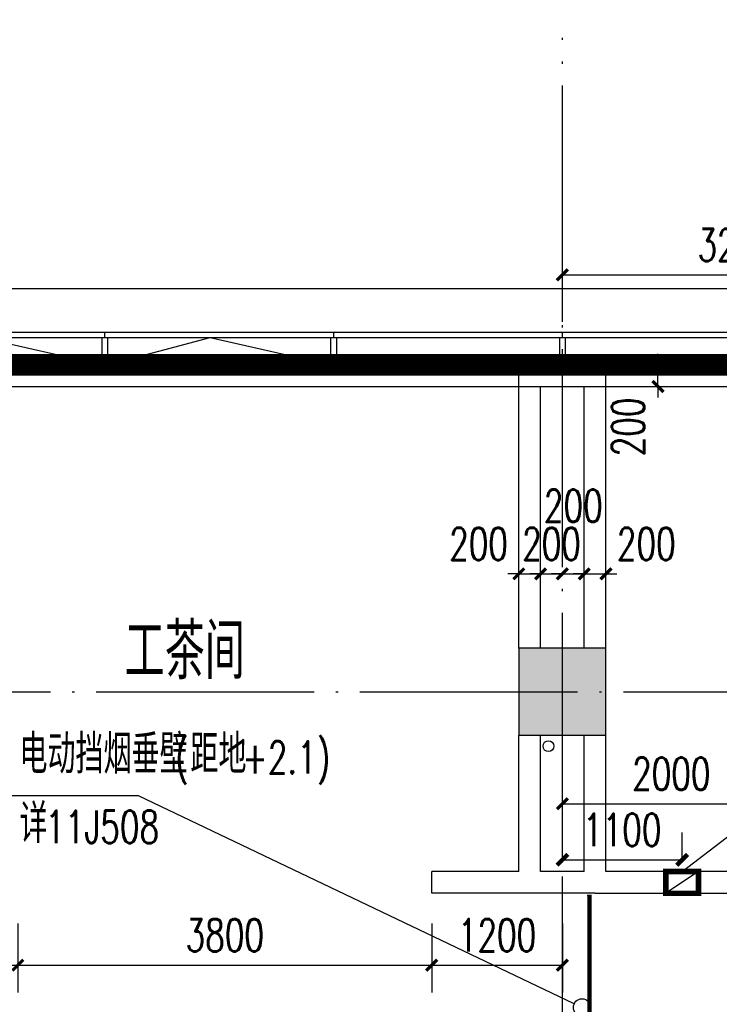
# Model space of a CAD drawing. Extents: x 797781 to 1255204, y 21234 to 1024248.
# Tile 345 of 656: x 933525 to 939949, y 389055 to 398091. Entities that reach past the tile are written whole.
import ezdxf

# ---------------------------------------------------------------- set-up
doc = ezdxf.new("R2010")
doc.units = 0
doc.header["$LTSCALE"] = 1000
doc.header["$MEASUREMENT"] = 0
for name, pattern in [('( Hidden )', [0.375, 0.25, -0.125]), ('230303生产综合楼-平面图_t8$0$DOTE', [2.42, 2, -0.2, 0.02, -0.2]), ('__DASH', [0.35, 0.25, -0.1])]:
    doc.linetypes.add(name, pattern=pattern)
for name, color, linetype in [('230303生产综合楼-平面图_t8$0$3T_WOOD', 21, 'Continuous'), ('230303生产综合楼-平面图_t8$0$COLUMN', 40, 'Continuous'), ('230303生产综合楼-平面图_t8$0$CURTWALL', 4, 'Continuous'), ('230303生产综合楼-平面图_t8$0$DIM_IDEN', 3, 'Continuous'), ('230303生产综合楼-平面图_t8$0$DOTE', 1, '230303生产综合楼-平面图_t8$0$DOTE'), ('230303生产综合楼-平面图_t8$0$PUB_DIM', 3, 'Continuous'), ('230303生产综合楼-平面图_t8$0$PUB_HATCH', 8, 'Continuous'), ('230303生产综合楼-平面图_t8$0$PUB_TEXT', 7, 'Continuous'), ('230303生产综合楼-平面图_t8$0$VRV-PIPE', 1, 'Continuous'), ('230303生产综合楼-平面图_t8$0$WALL', 40, 'Continuous'), ('230303生产综合楼-平面图_t8$0$条件', 7, 'Continuous'), ('230303生产综合楼-平面图_t8$0$看线', 115, 'Continuous'), ('DIM_LEAD', 3, 'Continuous'), ('PUB_DIM', 3, 'Continuous'), ('PUB_HATCH', 8, 'Continuous'), ('PUB_TEXT', 7, 'Continuous'), ('电气洞口', 6, 'Continuous'), ('防排烟', 7, 'Continuous')]:
    doc.layers.add(name, color=color, linetype=linetype)
doc.styles.add('230303生产综合楼-平面图_t8$0$_TCH_DIM', font='SIMPLEX', dxfattribs={"bigfont": 'GBCBIG'})
doc.styles.add('230303生产综合楼-平面图_T8$0$_TCH_DIM_T3', font='SIMPLEX', dxfattribs={"width": 0.705882, "bigfont": 'GBCBIG'})
doc.styles.add('_TCH_DIM_T3', font='SIMPLEX', dxfattribs={"width": 0.705882, "bigfont": 'GBCBIG'})
doc.dimstyles.new('230303生产综合楼-平面图_T8$0$_TCH_ARCH&&100', dxfattribs={"dimtxt": 297.5, "dimasz": 100, "dimexe": 250, "dimexo": 300, "dimgap": 126.25, "dimtad": 1, "dimdec": 0, "dimzin": 0, "dimdsep": 46, "dimtxsty": '230303生产综合楼-平面图_T8$0$_TCH_DIM_T3', "dimblk": '230303生产综合楼-平面图_t8$0$_ArchTick', "dimcen": 0.09, "dimclrt": 7, "dimazin": 2, "dimtfac": 1, "dimtdec": 0, "dimtix": 1, "dimtmove": 2, "dimatfit": 3, "dimfxl": 1, "dimtolj": 1, "dimtzin": 0, "dimarcsym": 0})
doc.dimstyles.new('_TCH_ARCH&&100', dxfattribs={"dimtxt": 297.5, "dimasz": 100, "dimexe": 250, "dimexo": 300, "dimgap": 126.25, "dimtad": 1, "dimdec": 0, "dimzin": 0, "dimdsep": 46, "dimtxsty": '_TCH_DIM_T3', "dimblk": 'ARCHTICK', "dimcen": 0.09, "dimclrt": 7, "dimazin": 2, "dimtfac": 1, "dimtdec": 0, "dimtix": 1, "dimtmove": 2, "dimatfit": 3, "dimfxl": 1, "dimtolj": 1, "dimtzin": 0, "dimarcsym": 0})

# ---------------------------------------------------------------- blocks, each defined once
blk = doc.blocks.new('AQ3')
at = {"color": 6, "linetype": '__DASH', "ltscale": 4, "const_width": 200}
blk.add_lwpolyline([(1087271.3, 374617.5), (1087271.3, 380268), (1112805.7, 377617.5), (1180371.3, 377617.5), (1180371.3, 374617.5)], dxfattribs=at)
blk = doc.blocks.new('_ArchTick')
at = {"color": 0, "linetype": 'ByBlock', "const_width": 0.4}
blk.add_lwpolyline([(-0.5, -0.5), (0.5, 0.5)], dxfattribs=at)
blk = doc.blocks.new('*D6716')
at = {"layer": 'Defpoints', "color": 0, "transparency": 16777216}
for p in [(769036.4, 381246.4), (767936.8, 380939.1), (769036.4, 380939.1)]:
    blk.add_point(p, dxfattribs=at)
at = {"layer": 'PUB_DIM', "color": 0, "lineweight": -2, "transparency": 16777216}
for p, q in [((767936.8, 381239.1), (767936.8, 381496.4)), ((769036.4, 381239.1), (769036.4, 381496.4)), ((767936.8, 381246.4), (769036.4, 381246.4))]:
    blk.add_line(p, q, dxfattribs=at)
at = {"layer": 'PUB_DIM', "color": 0, "lineweight": -2, "transparency": 16777216, "xscale": 100, "yscale": 100, "zscale": 100, "rotation": 180}
blk.add_blockref('_ArchTick', (767936.8, 381246.4), dxfattribs=at)
at = {"layer": 'PUB_DIM', "color": 0, "lineweight": -2, "transparency": 16777216, "xscale": 100, "yscale": 100, "zscale": 100}
blk.add_blockref('_ArchTick', (769036.4, 381246.4), dxfattribs=at)
at = {"layer": 'PUB_DIM', "color": 7, "transparency": 16777216, "insert": (768486.6, 381521.4), "char_height": 297.5, "attachment_point": 5, "style": '_TCH_DIM_T3'}
blk.add_mtext('\\A1;1100', dxfattribs=at)
blk = doc.blocks.new('230303生产综合楼-平面图_t8$0$_ArchTick')
at = {"color": 0, "linetype": 'ByBlock', "const_width": 0.3}
blk.add_lwpolyline([(-0.5, -0.5), (0.5, 0.5)], dxfattribs=at)
blk = doc.blocks.new('*D6468')
at = {"layer": '230303生产综合楼-平面图_t8$0$PUB_DIM', "color": 0, "lineweight": -2, "transparency": 16777216}
for p, q in [((1124413.5, 187223.4), (1124413.5, 187903.2)), ((1127613.3, 187223.4), (1127613.3, 187903.2)), ((1124413.5, 187653.2), (1127613.3, 187653.2))]:
    blk.add_line(p, q, dxfattribs=at)
at = {"layer": 'Defpoints', "color": 0, "transparency": 16777216}
for p in [(1127613.3, 187653.2), (1124413.5, 186923.4), (1127613.3, 186923.4)]:
    blk.add_point(p, dxfattribs=at)
at = {"layer": '230303生产综合楼-平面图_t8$0$PUB_DIM', "color": 0, "lineweight": -2, "transparency": 16777216, "xscale": 100, "yscale": 100, "zscale": 100, "rotation": 180}
blk.add_blockref('230303生产综合楼-平面图_t8$0$_ArchTick', (1124413.5, 187653.2), dxfattribs=at)
at = {"layer": '230303生产综合楼-平面图_t8$0$PUB_DIM', "color": 0, "lineweight": -2, "transparency": 16777216, "xscale": 100, "yscale": 100, "zscale": 100}
blk.add_blockref('230303生产综合楼-平面图_t8$0$_ArchTick', (1127613.3, 187653.2), dxfattribs=at)
at = {"layer": '230303生产综合楼-平面图_t8$0$PUB_DIM', "color": 7, "transparency": 16777216, "insert": (1126013.4, 187928.2), "char_height": 297.5, "attachment_point": 5, "style": '230303生产综合楼-平面图_T8$0$_TCH_DIM_T3'}
blk.add_mtext('\\A1;3200', dxfattribs=at)
blk = doc.blocks.new('230303生产综合楼-平面图_t8$0$LMJ')
at = {"layer": '230303生产综合楼-平面图_t8$0$VRV-PIPE', "color": 2, "linetype": 'Continuous'}
blk.add_circle((1075893, 183928), 50, dxfattribs=at)
blk = doc.blocks.new('230303生产综合楼-平面图_t8$0$3WLGJ')
at = {"layer": '230303生产综合楼-平面图_t8$0$3T_WOOD'}
for points in [[(1057691.3, 195321.9), (1057641.3, 195321.9), (1057641.3, 195571.9), (1057691.3, 195571.9)], [(1059791.3, 195321.9), (1059741.3, 195321.9), (1059741.3, 195571.9), (1059791.3, 195571.9)], [(1061891.3, 195321.9), (1061841.3, 195321.9), (1061841.3, 195571.9), (1061891.3, 195571.9)]]:
    blk.add_lwpolyline(points, close=True, dxfattribs=at)
for points in [[(1057666.3, 195571.9), (1057666.3, 195621.9)], [(1059766.3, 195571.9), (1059766.3, 195621.9)], [(1061866.3, 195571.9), (1061866.3, 195621.9)]]:
    blk.add_lwpolyline(points, dxfattribs=at)
blk = doc.blocks.new('*D1641')
at = {"layer": '230303生产综合楼-平面图_t8$0$PUB_DIM', "color": 0, "lineweight": -2, "transparency": 16777216}
for p, q in [((939385.6, 394924.2), (939385.6, 395024.2)), ((939385.6, 394724.2), (939385.6, 394924.2)), ((939563.8, 394924.2), (939635.6, 394924.2)), ((939385.6, 394724.2), (939385.6, 394624.2)), ((939563.8, 394724.2), (939635.6, 394724.2))]:
    blk.add_line(p, q, dxfattribs=at)
at = {"layer": 'Defpoints', "color": 0, "transparency": 16777216}
for p in [(939263.8, 394924.2), (939385.6, 394924.2), (939263.8, 394724.2)]:
    blk.add_point(p, dxfattribs=at)
at = {"layer": '230303生产综合楼-平面图_t8$0$PUB_DIM', "color": 0, "lineweight": -2, "transparency": 16777216, "xscale": 100, "yscale": 100, "zscale": 100}
for p, rotation in [((939385.6, 394924.2), 270), ((939385.6, 394724.2), 90)]:
    blk.add_blockref('230303生产综合楼-平面图_t8$0$_ArchTick', p, dxfattribs=dict(at, rotation=rotation))
at = {"layer": '230303生产综合楼-平面图_t8$0$PUB_DIM', "color": 7, "transparency": 16777216, "insert": (939110.6, 394354.2), "char_height": 297.5, "attachment_point": 5, "rotation": 90, "style": '230303生产综合楼-平面图_T8$0$_TCH_DIM_T3'}
blk.add_mtext('\\A1;200', dxfattribs=at)
blk = doc.blocks.new('*D1798')
at = {"layer": '230303生产综合楼-平面图_t8$0$PUB_DIM', "color": 0, "lineweight": -2, "transparency": 16777216}
for p, q in [((932758, 389797.6), (932758, 389164.1)), ((933508, 389797.6), (933508, 389164.1)), ((932758, 389414.1), (932658, 389414.1)), ((932758, 389414.1), (933508, 389414.1)), ((933508, 389414.1), (933608, 389414.1))]:
    blk.add_line(p, q, dxfattribs=at)
at = {"layer": 'Defpoints', "color": 0, "transparency": 16777216}
for p in [(932758, 390097.6), (933508, 390097.6), (933508, 389414.1)]:
    blk.add_point(p, dxfattribs=at)
at = {"layer": '230303生产综合楼-平面图_t8$0$PUB_DIM', "color": 0, "lineweight": -2, "transparency": 16777216, "xscale": 100, "yscale": 100, "zscale": 100}
blk.add_blockref('230303生产综合楼-平面图_t8$0$_ArchTick', (932758, 389414.1), dxfattribs=at)
at = {"layer": '230303生产综合楼-平面图_t8$0$PUB_DIM', "color": 0, "lineweight": -2, "transparency": 16777216, "xscale": 100, "yscale": 100, "zscale": 100, "rotation": 180}
blk.add_blockref('230303生产综合楼-平面图_t8$0$_ArchTick', (933508, 389414.1), dxfattribs=at)
at = {"layer": '230303生产综合楼-平面图_t8$0$PUB_DIM', "color": 7, "transparency": 16777216, "insert": (933133, 389689.1), "char_height": 297.5, "attachment_point": 5, "style": '230303生产综合楼-平面图_T8$0$_TCH_DIM_T3'}
blk.add_mtext('\\A1;750', dxfattribs=at)
blk = doc.blocks.new('*D1799')
at = {"layer": '230303生产综合楼-平面图_t8$0$PUB_DIM', "color": 0, "lineweight": -2, "transparency": 16777216}
for p, q in [((933508, 389797.6), (933508, 389164.1)), ((937308, 389797.6), (937308, 389164.1)), ((933508, 389414.1), (937308, 389414.1))]:
    blk.add_line(p, q, dxfattribs=at)
at = {"layer": 'Defpoints', "color": 0, "transparency": 16777216}
for p in [(933508, 390097.6), (937308, 390097.6), (937308, 389414.1)]:
    blk.add_point(p, dxfattribs=at)
at = {"layer": '230303生产综合楼-平面图_t8$0$PUB_DIM', "color": 0, "lineweight": -2, "transparency": 16777216, "xscale": 100, "yscale": 100, "zscale": 100, "rotation": 180}
blk.add_blockref('230303生产综合楼-平面图_t8$0$_ArchTick', (933508, 389414.1), dxfattribs=at)
at = {"layer": '230303生产综合楼-平面图_t8$0$PUB_DIM', "color": 0, "lineweight": -2, "transparency": 16777216, "xscale": 100, "yscale": 100, "zscale": 100}
blk.add_blockref('230303生产综合楼-平面图_t8$0$_ArchTick', (937308, 389414.1), dxfattribs=at)
at = {"layer": '230303生产综合楼-平面图_t8$0$PUB_DIM', "color": 7, "transparency": 16777216, "insert": (935408, 389689.1), "char_height": 297.5, "attachment_point": 5, "style": '230303生产综合楼-平面图_T8$0$_TCH_DIM_T3'}
blk.add_mtext('\\A1;3800', dxfattribs=at)
blk = doc.blocks.new('*D1800')
at = {"layer": '230303生产综合楼-平面图_t8$0$PUB_DIM', "color": 0, "lineweight": -2, "transparency": 16777216}
for p, q in [((937308, 389797.6), (937308, 389164.1)), ((938508, 389797.6), (938508, 389164.1)), ((937308, 389414.1), (938508, 389414.1))]:
    blk.add_line(p, q, dxfattribs=at)
at = {"layer": 'Defpoints', "color": 0, "transparency": 16777216}
for p in [(937308, 390097.6), (938508, 390097.6), (938508, 389414.1)]:
    blk.add_point(p, dxfattribs=at)
at = {"layer": '230303生产综合楼-平面图_t8$0$PUB_DIM', "color": 0, "lineweight": -2, "transparency": 16777216, "xscale": 100, "yscale": 100, "zscale": 100, "rotation": 180}
blk.add_blockref('230303生产综合楼-平面图_t8$0$_ArchTick', (937308, 389414.1), dxfattribs=at)
at = {"layer": '230303生产综合楼-平面图_t8$0$PUB_DIM', "color": 0, "lineweight": -2, "transparency": 16777216, "xscale": 100, "yscale": 100, "zscale": 100}
blk.add_blockref('230303生产综合楼-平面图_t8$0$_ArchTick', (938508, 389414.1), dxfattribs=at)
at = {"layer": '230303生产综合楼-平面图_t8$0$PUB_DIM', "color": 7, "transparency": 16777216, "insert": (937908, 389689.1), "char_height": 297.5, "attachment_point": 5, "style": '230303生产综合楼-平面图_T8$0$_TCH_DIM_T3'}
blk.add_mtext('\\A1;1200', dxfattribs=at)
blk = doc.blocks.new('*D1823')
at = {"layer": '230303生产综合楼-平面图_t8$0$PUB_DIM', "color": 0, "lineweight": -2, "transparency": 16777216}
for p, q in [((938508, 390464.1), (938508, 391146.1)), ((940508.3, 390464.1), (940508.3, 391146.1)), ((938508, 390896.1), (940508.3, 390896.1))]:
    blk.add_line(p, q, dxfattribs=at)
at = {"layer": 'Defpoints', "color": 0, "transparency": 16777216}
for p in [(940508.3, 390896.1), (938508, 390164.1), (940508.3, 390164.1)]:
    blk.add_point(p, dxfattribs=at)
at = {"layer": '230303生产综合楼-平面图_t8$0$PUB_DIM', "color": 0, "lineweight": -2, "transparency": 16777216, "xscale": 100, "yscale": 100, "zscale": 100, "rotation": 180}
blk.add_blockref('230303生产综合楼-平面图_t8$0$_ArchTick', (938508, 390896.1), dxfattribs=at)
at = {"layer": '230303生产综合楼-平面图_t8$0$PUB_DIM', "color": 0, "lineweight": -2, "transparency": 16777216, "xscale": 100, "yscale": 100, "zscale": 100}
blk.add_blockref('230303生产综合楼-平面图_t8$0$_ArchTick', (940508.3, 390896.1), dxfattribs=at)
at = {"layer": '230303生产综合楼-平面图_t8$0$PUB_DIM', "color": 7, "transparency": 16777216, "insert": (939508.1, 391171.1), "char_height": 297.5, "attachment_point": 5, "style": '230303生产综合楼-平面图_T8$0$_TCH_DIM_T3'}
blk.add_mtext('\\A1;2000', dxfattribs=at)
blk = doc.blocks.new('*D1827')
at = {"layer": '230303生产综合楼-平面图_t8$0$PUB_DIM', "color": 0, "lineweight": -2, "transparency": 16777216}
for p, q in [((938108, 393221.9), (938108, 393255.5)), ((938308, 393221.9), (938308, 393255.5)), ((938108, 393005.5), (938008, 393005.5)), ((938108, 393005.5), (938308, 393005.5)), ((938308, 393005.5), (938408, 393005.5))]:
    blk.add_line(p, q, dxfattribs=at)
at = {"layer": 'Defpoints', "color": 0, "transparency": 16777216}
for p in [(938308, 393005.5), (938108, 392921.9), (938308, 392921.9)]:
    blk.add_point(p, dxfattribs=at)
at = {"layer": '230303生产综合楼-平面图_t8$0$PUB_DIM', "color": 0, "lineweight": -2, "transparency": 16777216, "xscale": 100, "yscale": 100, "zscale": 100}
blk.add_blockref('230303生产综合楼-平面图_t8$0$_ArchTick', (938108, 393005.5), dxfattribs=at)
at = {"layer": '230303生产综合楼-平面图_t8$0$PUB_DIM', "color": 0, "lineweight": -2, "transparency": 16777216, "xscale": 100, "yscale": 100, "zscale": 100, "rotation": 180}
blk.add_blockref('230303生产综合楼-平面图_t8$0$_ArchTick', (938308, 393005.5), dxfattribs=at)
at = {"layer": '230303生产综合楼-平面图_t8$0$PUB_DIM', "color": 7, "transparency": 16777216, "insert": (937738, 393280.5), "char_height": 297.5, "attachment_point": 5, "style": '230303生产综合楼-平面图_T8$0$_TCH_DIM_T3'}
blk.add_mtext('\\A1;200', dxfattribs=at)
blk = doc.blocks.new('*D1828')
at = {"layer": '230303生产综合楼-平面图_t8$0$PUB_DIM', "color": 0, "lineweight": -2, "transparency": 16777216}
for p, q in [((938308, 393221.9), (938308, 393255.5)), ((938508, 393221.9), (938508, 393255.5)), ((938308, 393005.5), (938208, 393005.5)), ((938308, 393005.5), (938508, 393005.5)), ((938508, 393005.5), (938608, 393005.5))]:
    blk.add_line(p, q, dxfattribs=at)
at = {"layer": 'Defpoints', "color": 0, "transparency": 16777216}
for p in [(938508, 393005.5), (938308, 392921.9), (938508, 392921.9)]:
    blk.add_point(p, dxfattribs=at)
at = {"layer": '230303生产综合楼-平面图_t8$0$PUB_DIM', "color": 0, "lineweight": -2, "transparency": 16777216, "xscale": 100, "yscale": 100, "zscale": 100}
blk.add_blockref('230303生产综合楼-平面图_t8$0$_ArchTick', (938308, 393005.5), dxfattribs=at)
at = {"layer": '230303生产综合楼-平面图_t8$0$PUB_DIM', "color": 0, "lineweight": -2, "transparency": 16777216, "xscale": 100, "yscale": 100, "zscale": 100, "rotation": 180}
blk.add_blockref('230303生产综合楼-平面图_t8$0$_ArchTick', (938508, 393005.5), dxfattribs=at)
at = {"layer": '230303生产综合楼-平面图_t8$0$PUB_DIM', "color": 7, "transparency": 16777216, "insert": (938408, 393280.5), "char_height": 297.5, "attachment_point": 5, "style": '230303生产综合楼-平面图_T8$0$_TCH_DIM_T3'}
blk.add_mtext('\\A1;200', dxfattribs=at)
blk = doc.blocks.new('*D1829')
at = {"layer": '230303生产综合楼-平面图_t8$0$PUB_DIM', "color": 0, "lineweight": -2, "transparency": 16777216}
for p, q in [((938508, 393221.9), (938508, 393255.5)), ((938708, 393221.9), (938708, 393255.5)), ((938508, 393005.5), (938408, 393005.5)), ((938508, 393005.5), (938708, 393005.5)), ((938708, 393005.5), (938808, 393005.5))]:
    blk.add_line(p, q, dxfattribs=at)
at = {"layer": 'Defpoints', "color": 0, "transparency": 16777216}
for p in [(938708, 393005.5), (938508, 392921.9), (938708, 392921.9)]:
    blk.add_point(p, dxfattribs=at)
at = {"layer": '230303生产综合楼-平面图_t8$0$PUB_DIM', "color": 0, "lineweight": -2, "transparency": 16777216, "xscale": 100, "yscale": 100, "zscale": 100}
blk.add_blockref('230303生产综合楼-平面图_t8$0$_ArchTick', (938508, 393005.5), dxfattribs=at)
at = {"layer": '230303生产综合楼-平面图_t8$0$PUB_DIM', "color": 0, "lineweight": -2, "transparency": 16777216, "xscale": 100, "yscale": 100, "zscale": 100, "rotation": 180}
blk.add_blockref('230303生产综合楼-平面图_t8$0$_ArchTick', (938708, 393005.5), dxfattribs=at)
at = {"layer": '230303生产综合楼-平面图_t8$0$PUB_DIM', "color": 7, "transparency": 16777216, "insert": (938608, 393630.5), "char_height": 297.5, "attachment_point": 5, "style": '230303生产综合楼-平面图_T8$0$_TCH_DIM_T3'}
blk.add_mtext('\\A1;200', dxfattribs=at)
blk = doc.blocks.new('*D1830')
at = {"layer": '230303生产综合楼-平面图_t8$0$PUB_DIM', "color": 0, "lineweight": -2, "transparency": 16777216}
for p, q in [((938708, 393221.9), (938708, 393255.5)), ((938908, 393221.9), (938908, 393255.5)), ((938708, 393005.5), (938608, 393005.5)), ((938708, 393005.5), (938908, 393005.5)), ((938908, 393005.5), (939008, 393005.5))]:
    blk.add_line(p, q, dxfattribs=at)
at = {"layer": 'Defpoints', "color": 0, "transparency": 16777216}
for p in [(938908, 393005.5), (938708, 392921.9), (938908, 392921.9)]:
    blk.add_point(p, dxfattribs=at)
at = {"layer": '230303生产综合楼-平面图_t8$0$PUB_DIM', "color": 0, "lineweight": -2, "transparency": 16777216, "xscale": 100, "yscale": 100, "zscale": 100}
blk.add_blockref('230303生产综合楼-平面图_t8$0$_ArchTick', (938708, 393005.5), dxfattribs=at)
at = {"layer": '230303生产综合楼-平面图_t8$0$PUB_DIM', "color": 0, "lineweight": -2, "transparency": 16777216, "xscale": 100, "yscale": 100, "zscale": 100, "rotation": 180}
blk.add_blockref('230303生产综合楼-平面图_t8$0$_ArchTick', (938908, 393005.5), dxfattribs=at)
at = {"layer": '230303生产综合楼-平面图_t8$0$PUB_DIM', "color": 7, "transparency": 16777216, "insert": (939278, 393280.5), "char_height": 297.5, "attachment_point": 5, "style": '230303生产综合楼-平面图_T8$0$_TCH_DIM_T3'}
blk.add_mtext('\\A1;200', dxfattribs=at)
blk = doc.blocks.new('_FZH')
blk.add_lwpolyline([(-0.5, -0.5), (0.5, -0.5), (0.5, 0.5), (-0.5, 0.5)], close=True)
at = {"layer": 'PUB_HATCH'}
blk.add_solid([(-0.5, -0.5), (0.5, -0.5), (-0.5, 0.5), (0.5, 0.5)], dxfattribs=at)
blk = doc.blocks.new('3FQD')
at = {"layer": 'DIM_LEAD'}
blk.add_line((769036.4, 381139.1), (771014.5, 382656.6), dxfattribs=at)
at = {"layer": '电气洞口', "color": 6}
blk.add_line((769186.4, 381139.1), (768886.4, 380939.1), dxfattribs=at)
at = {"layer": '电气洞口', "color": 6, "lineweight": -2, "const_width": 50}
blk.add_lwpolyline([(768886.4, 381139.1), (769186.4, 381139.1), (769186.4, 380939.1), (768886.4, 380939.1)], close=True, dxfattribs=at)
at = {"layer": 'PUB_DIM'}
dim = blk.add_aligned_dim(p1=(767936.8, 380939.1), p2=(769036.4, 380939.1), distance=307.3, dimstyle='_TCH_ARCH&&100', dxfattribs=at)
dim.commit()
dim.dimension.update_dxf_attribs({"geometry": '*D6716', "text_midpoint": (768486.6, 381521.4)})
blk = doc.blocks.new('230303生产综合楼-平面图_t8$0$3FND')
at = {"layer": '230303生产综合楼-平面图_t8$0$PUB_DIM'}
dim = blk.add_aligned_dim(p1=(1124413.5, 186923.4), p2=(1127613.3, 186923.4), distance=729.8, dimstyle='230303生产综合楼-平面图_T8$0$_TCH_ARCH&&100', dxfattribs=at)
dim.commit()
dim.dimension.update_dxf_attribs({"geometry": '*D6468', "text_midpoint": (1126013.4, 187928.2)})

msp = doc.modelspace()

# ---------------------------------------------------------------- linework, layer by layer
at = {"ltscale": 2}
msp.add_lwpolyline([(938508, 389953), (938508, 389953)], dxfattribs=at)
at = {"layer": '230303生产综合楼-平面图_t8$0$CURTWALL'}
for points in [[(925908, 371824.2), (921708, 371824.2), (895858, 374504.1), (895858, 397907.4), (921708, 395224.2), (989558, 395224.2), (989558, 371824.2), (959455.5, 371824.2)], [(925908, 371874.2), (921710.6, 371874.2), (895908, 374549.2), (895908, 397852), (921705.4, 395174.2), (989508, 395174.2), (989508, 371874.2), (959455.5, 371874.2)], [(925908, 372124.2), (921723.5, 372124.2), (896158, 374774.6), (896158, 397574.7), (921692.5, 394924.2), (989258, 394924.2), (989258, 372124.2), (959455.5, 372124.2)], [(932233, 394924.2), (933174.8, 395174.2), (934283, 394924.2)], [(934333, 394924.2), (935274.8, 395174.2), (936383, 394924.2)]]:
    msp.add_lwpolyline(points, dxfattribs=at)
at = {"layer": '230303生产综合楼-平面图_t8$0$DIM_IDEN'}
for p, q in [((934616.2, 390967.7), (933417.9, 390967.7)), ((938616.6, 389060.5), (934616.2, 390967.7))]:
    msp.add_line(p, q, dxfattribs=at)
msp.add_circle((938688.8, 389026.1), 80, dxfattribs=at)
at = {"layer": '230303生产综合楼-平面图_t8$0$DOTE'}
for p, q in [((938508, 364027.4), (938508, 397924.2)), ((895508, 391924.2), (989908, 391924.2))]:
    msp.add_line(p, q, dxfattribs=at)
at = {"layer": '230303生产综合楼-平面图_t8$0$PUB_HATCH', "color": 8}
msp.add_lwpolyline([(896358, 381424.2), (896358, 397352.9), (921682.1, 394724.2), (989058, 394724.2), (989058, 381424.2)], dxfattribs=at)
at = {"layer": '230303生产综合楼-平面图_t8$0$WALL'}
for p, q in [((938108, 394924.2), (938908, 394924.2)), ((938108, 392324.2), (938108, 394924.2)), ((938908, 392324.2), (938908, 394924.2)), ((938308, 394724.2), (938708, 394724.2)), ((938308, 392324.2), (938308, 394724.2)), ((938708, 392324.2), (938708, 394724.2)), ((938108, 390274.2), (938108, 391524.2)), ((938308, 390274.2), (938308, 391524.2)), ((938708, 390274.2), (938708, 391524.2)), ((938908, 390274.2), (938908, 391524.2)), ((938108, 390274.2), (937308, 390274.2)), ((937308, 390074.2), (937308, 390274.2)), ((938708, 390274.2), (938308, 390274.2)), ((940858, 390274.2), (938908, 390274.2)), ((938208, 390074.2), (937308, 390074.2)), ((938808, 390074.2), (938208, 390074.2)), ((938808, 390074.2), (940858, 390074.2))]:
    msp.add_line(p, q, dxfattribs=at)
at = {"layer": '230303生产综合楼-平面图_t8$0$看线'}
msp.add_lwpolyline([(895458, 398351.7), (921394.7, 395624.2), (989958, 395624.2), (989958, 371424.2), (921321.3, 371424.2), (895458, 374144)], close=True, dxfattribs=at)
at = {"layer": '防排烟', "color": 1, "linetype": '( Hidden )', "const_width": 40}
msp.add_lwpolyline([(938758, 388074.2), (938755.4, 390062.8)], dxfattribs=at)

# ---------------------------------------------------------------- block references
for name, p in [('230303生产综合楼-平面图_t8$0$3WLGJ', (-123358.3, 199602.3)), ('AQ3', (-191113.3, 17306.7)), ('3FQD', (170571.2, 9135.2)), ('230303生产综合楼-平面图_t8$0$LMJ', (-137513, 207496.2))]:
    msp.add_blockref(name, p)
at = {"layer": '230303生产综合楼-平面图_t8$0$COLUMN', "xscale": 800, "yscale": 800, "zscale": 800, "rotation": 270}
msp.add_blockref('_FZH', (938508, 391924.2), dxfattribs=at)
at = {"layer": '230303生产综合楼-平面图_t8$0$条件', "color": 1}
msp.add_blockref('230303生产综合楼-平面图_t8$0$3FND', (-185905.5, 208095.9), dxfattribs=at)

# ---------------------------------------------------------------- texts
at = {"layer": '230303生产综合楼-平面图_t8$0$PUB_TEXT', "style": '230303生产综合楼-平面图_t8$0$_TCH_DIM'}
msp.add_text('工茶间', height=510.64, dxfattribs=at).set_placement((934489.3, 392039.7))
at = {"layer": 'PUB_TEXT', "style": '230303生产综合楼-平面图_t8$0$_TCH_DIM'}
for s, height, p in [('电动挡烟垂壁', 357.45, (933522.9, 391171.9)), ('距地', 357.45, (935092.7, 391171.9)), ('详', 357.4, (933522.9, 390535.1))]:
    msp.add_text(s, height=height, dxfattribs=at).set_placement(p)
at = {"layer": 'PUB_TEXT', "style": '230303生产综合楼-平面图_t8$0$_TCH_DIM', "width": 0.705882}
for s, p in [('(', (934952.7, 391171.9)), ('+2.1)', (935569.3, 391171.9)), ('11J508', (933761.2, 390535.1))]:
    msp.add_text(s, height=297.5, dxfattribs=at).set_placement(p)

# ---------------------------------------------------------------- dimensions: what is measured, and where the dimension line sits
at = {"layer": '230303生产综合楼-平面图_t8$0$PUB_DIM'}
for base, p1, p2, angle, picture, middle in [((939385.6, 394924.2), (939263.8, 394724.2), (939263.8, 394924.2), 89.99999, '*D1641', (939110.6, 394354.2)), ((938708, 393005.5), (938508, 392921.9), (938708, 392921.9), 0, '*D1829', (938608, 393630.5)), ((938308, 393005.5), (938108, 392921.9), (938308, 392921.9), 0, '*D1827', (937738, 393280.5)), ((938908, 393005.5), (938708, 392921.9), (938908, 392921.9), 0, '*D1830', (939278, 393280.5))]:
    dim = msp.add_linear_dim(base=base, p1=p1, p2=p2, angle=angle, dimstyle='230303生产综合楼-平面图_T8$0$_TCH_ARCH&&100', dxfattribs=at)
    dim.commit()
    dim.dimension.update_dxf_attribs({"geometry": picture, "text_midpoint": middle, "dimtype": 161})
for p1, p2, distance, picture, middle in [((938308, 392921.9), (938508, 392921.9), 83.6, '*D1828', (938408, 393280.5)), ((938508, 390164.1), (940508.3, 390164.1), 732, '*D1823', (939508.1, 391171.1)), ((932758, 390097.6), (933508, 390097.6), -683.5, '*D1798', (933133, 389689.1)), ((933508, 390097.6), (937308, 390097.6), -683.5, '*D1799', (935408, 389689.1)), ((937308, 390097.6), (938508, 390097.6), -683.5, '*D1800', (937908, 389689.1))]:
    dim = msp.add_aligned_dim(p1=p1, p2=p2, distance=distance, dimstyle='230303生产综合楼-平面图_T8$0$_TCH_ARCH&&100', dxfattribs=at)
    dim.commit()
    dim.dimension.update_dxf_attribs({"geometry": picture, "text_midpoint": middle})

doc.saveas('drawing.dxf')
